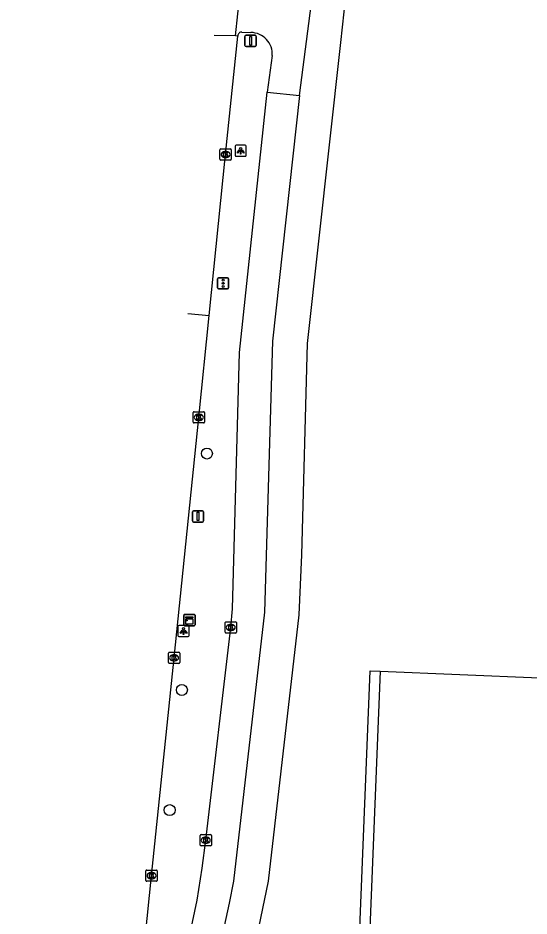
# Model space of a CAD drawing. Extents: x 161355 to 162026, y 386504 to 387459.
# Drawn here: x 161356.8 to 161402.3, y 386639.6 to 386719.4 of the extents above; entities that cross this region are included whole.
import ezdxf

# ---------------------------------------------------------------- set-up
doc = ezdxf.new("R2010")
doc.units = 0
for name, color, linetype in [('IMGEO_Boom', 7, 'Continuous'), ('IMGEO_Fietspad_gesloten', 7, 'Continuous'), ('IMGEO_Fietspad_open', 7, 'Continuous'), ('IMGEO_Kast', 7, 'Continuous'), ('IMGEO_Kolk', 7, 'Continuous'), ('IMGEO_Lichtpunt', 7, 'Continuous'), ('IMGEO_Pand', 7, 'Continuous'), ('IMGEO_Rijbaan_lokaal_gesloten', 7, 'Continuous'), ('IMGEO_Verkeersbordpaal', 7, 'Continuous'), ('IMGEO_Verkeersregelinstallatiepaal', 7, 'Continuous'), ('IMGEO_Voetpad_open', 7, 'Continuous')]:
    doc.layers.add(name, color=color, linetype=linetype)

msp = doc.modelspace()

# ---------------------------------------------------------------- linework, layer by layer
at = {"layer": 'IMGEO_Boom'}
for centre in [(161373.644, 386680.727), (161371.416, 386659.708), (161370.335, 386649.024)]:
    msp.add_circle(centre, 0.489, dxfattribs=at)
at = {"layer": 'IMGEO_Fietspad_gesloten'}
for points in [[(161381.864, 386712.557), (161383.032, 386721.496), (161385.721, 386742.066), (161386.605, 386750), (161389.646, 386777.28), (161393.272, 386815.123), (161393.6, 386818.527)], [(161376.76, 386718.191), (161377.554, 386718.154)], [(161379.452, 386716.1), (161378.997, 386712.85)], [(161378.997, 386712.85), (161381.864, 386712.557)]]:
    msp.add_lwpolyline(points, dxfattribs=at)
for centre, radius, start, end in [((161376.734, 386717.854), 0.338, 85.56612, 181.69452), ((161377.542, 386716.239), 1.915, 355.8479, 89.63109)]:
    msp.add_arc(centre, radius, start, end, dxfattribs=at)
at = {"layer": 'IMGEO_Fietspad_open'}
for points in [[(161361.751, 386546.816), (161365.503, 386586.919), (161369.056, 386623.43), (161372.78, 386641.005), (161373.235, 386643.851), (161373.548, 386646.346), (161375.763, 386665.263), (161375.91, 386666.917), (161376.529, 386689.717), (161378.997, 386712.85)], [(161381.864, 386712.557), (161379.47, 386690.727), (161378.77, 386666.617), (161375.998, 386642.707), (161375.624, 386640.752), (161372.137, 386624.68), (161368.347, 386586.608), (161364.46, 386544.778), (161364.392, 386543.778), (161364.303, 386538.723), (161364.292, 386538.52), (161364.3, 386538.317), (161364.326, 386538.115), (161364.37, 386537.917)]]:
    msp.add_lwpolyline(points, dxfattribs=at)
at = {"layer": 'IMGEO_Kast'}
for p, q in [((161371.587, 386665.492), (161371.587, 386666.333)), ((161371.587, 386666.333), (161371.587, 386665.492)), ((161371.662, 386666.417), (161372.503, 386666.417)), ((161372.503, 386666.417), (161371.662, 386666.417)), ((161372.587, 386666.342), (161372.587, 386665.501)), ((161372.587, 386665.501), (161372.587, 386666.342)), ((161372.512, 386665.417), (161371.671, 386665.417)), ((161371.671, 386665.417), (161372.512, 386665.417))]:
    msp.add_line(p, q, dxfattribs=at)
for points in [[(161371.782, 386666.207), (161372.382, 386666.207), (161372.382, 386666.122), (161371.782, 386666.122), (161371.782, 386666.207)], [(161371.782, 386666.032), (161372.382, 386666.032), (161372.382, 386665.543), (161371.782, 386665.543), (161371.782, 386666.032)]]:
    msp.add_lwpolyline(points, dxfattribs=at)
msp.add_circle((161371.866, 386665.881), 0.0377, dxfattribs=at)
for centre, start, end in [((161371.665, 386666.339), 92.4484, 184.28452), ((161371.665, 386666.339), 92.4484, 184.28452), ((161372.509, 386666.339), 2.4484, 94.28452), ((161372.509, 386666.339), 2.4484, 94.28452), ((161371.665, 386665.495), 182.4484, 274.28452), ((161371.665, 386665.495), 182.4484, 274.28452), ((161372.509, 386665.495), 272.4484, 4.28452), ((161372.509, 386665.495), 272.4484, 4.28452)]:
    msp.add_arc(centre, 0.0779, start, end, dxfattribs=at)
at = {"layer": 'IMGEO_Kolk'}
for p, q in [((161374.808, 386706.883), (161374.808, 386707.735)), ((161374.883, 386707.809), (161375.735, 386707.809)), ((161375.296, 386707.589), (161375.321, 386707.589)), ((161375.809, 386707.735), (161375.809, 386706.883)), ((161375.735, 386706.809), (161374.883, 386706.809)), ((161375.319, 386707.029), (161375.294, 386707.029)), ((161372.425, 386683.514), (161372.425, 386684.366)), ((161372.5, 386684.44), (161373.352, 386684.44)), ((161372.913, 386684.22), (161372.938, 386684.22)), ((161373.426, 386684.366), (161373.426, 386683.514)), ((161373.352, 386683.44), (161372.5, 386683.44)), ((161372.936, 386683.66), (161372.911, 386683.66)), ((161375.262, 386664.837), (161375.262, 386665.689)), ((161375.337, 386665.763), (161376.189, 386665.763)), ((161376.263, 386665.689), (161376.263, 386664.837)), ((161375.773, 386664.983), (161375.748, 386664.983)), ((161375.75, 386665.543), (161375.775, 386665.543)), ((161376.189, 386664.763), (161375.337, 386664.763)), ((161370.223, 386662.134), (161370.223, 386662.986)), ((161370.298, 386663.06), (161371.15, 386663.06)), ((161370.711, 386662.84), (161370.736, 386662.84)), ((161371.224, 386662.986), (161371.224, 386662.134)), ((161371.15, 386662.06), (161370.298, 386662.06)), ((161370.734, 386662.28), (161370.709, 386662.28)), ((161373.047, 386645.92), (161373.047, 386646.772)), ((161373.122, 386646.846), (161373.974, 386646.846)), ((161373.535, 386646.626), (161373.56, 386646.626)), ((161374.048, 386646.772), (161374.048, 386645.92)), ((161373.974, 386645.846), (161373.122, 386645.846)), ((161373.558, 386646.066), (161373.533, 386646.066)), ((161368.223, 386642.769), (161368.223, 386643.621)), ((161368.298, 386643.695), (161369.15, 386643.695)), ((161368.711, 386643.475), (161368.736, 386643.475)), ((161369.224, 386643.621), (161369.224, 386642.769)), ((161369.15, 386642.695), (161368.298, 386642.695)), ((161368.734, 386642.915), (161368.709, 386642.915))]:
    msp.add_line(p, q, dxfattribs=at)
for points in [[(161374.808, 386706.883), (161374.808, 386707.735)], [(161374.883, 386707.809), (161375.735, 386707.809)], [(161375.129, 386707.509), (161375.252, 386707.509), (161375.252, 386707.358), (161375.382, 386707.509), (161375.546, 386707.509), (161375.4, 386707.358), (161375.553, 386707.109), (161375.401, 386707.109), (161375.316, 386707.273), (161375.252, 386707.206), (161375.252, 386707.109), (161375.129, 386707.109), (161375.129, 386707.509)], [(161375.809, 386707.735), (161375.809, 386706.883)], [(161375.735, 386706.809), (161374.883, 386706.809)], [(161372.425, 386683.514), (161372.425, 386684.366)], [(161372.5, 386684.44), (161373.352, 386684.44)], [(161372.746, 386684.14), (161372.869, 386684.14), (161372.869, 386683.989), (161372.999, 386684.14), (161373.163, 386684.14), (161373.017, 386683.989), (161373.17, 386683.74), (161373.018, 386683.74), (161372.933, 386683.904), (161372.869, 386683.837), (161372.869, 386683.74), (161372.746, 386683.74), (161372.746, 386684.14)], [(161373.426, 386684.366), (161373.426, 386683.514)], [(161373.352, 386683.44), (161372.5, 386683.44)], [(161375.262, 386664.837), (161375.262, 386665.689)], [(161375.337, 386665.763), (161376.189, 386665.763)], [(161376.263, 386665.689), (161376.263, 386664.837)], [(161375.583, 386665.463), (161375.706, 386665.463), (161375.706, 386665.312), (161375.836, 386665.463), (161376, 386665.463), (161375.854, 386665.312), (161376.007, 386665.063), (161375.855, 386665.063), (161375.77, 386665.227), (161375.706, 386665.16), (161375.706, 386665.063), (161375.583, 386665.063), (161375.583, 386665.463)], [(161376.189, 386664.763), (161375.337, 386664.763)], [(161370.223, 386662.134), (161370.223, 386662.986)], [(161370.298, 386663.06), (161371.15, 386663.06)], [(161370.544, 386662.76), (161370.667, 386662.76), (161370.667, 386662.609), (161370.797, 386662.76), (161370.961, 386662.76), (161370.815, 386662.609), (161370.968, 386662.36), (161370.816, 386662.36), (161370.731, 386662.524), (161370.667, 386662.457), (161370.667, 386662.36), (161370.544, 386662.36), (161370.544, 386662.76)], [(161371.224, 386662.986), (161371.224, 386662.134)], [(161371.15, 386662.06), (161370.298, 386662.06)], [(161373.047, 386645.92), (161373.047, 386646.772)], [(161373.122, 386646.846), (161373.974, 386646.846)], [(161373.368, 386646.546), (161373.491, 386646.546), (161373.491, 386646.395), (161373.621, 386646.546), (161373.785, 386646.546), (161373.639, 386646.395), (161373.792, 386646.146), (161373.64, 386646.146), (161373.555, 386646.31), (161373.491, 386646.243), (161373.491, 386646.146), (161373.368, 386646.146), (161373.368, 386646.546)], [(161374.048, 386646.772), (161374.048, 386645.92)], [(161373.974, 386645.846), (161373.122, 386645.846)], [(161368.223, 386642.769), (161368.223, 386643.621)], [(161368.298, 386643.695), (161369.15, 386643.695)], [(161368.544, 386643.395), (161368.667, 386643.395), (161368.667, 386643.244), (161368.797, 386643.395), (161368.961, 386643.395), (161368.815, 386643.244), (161368.968, 386642.995), (161368.816, 386642.995), (161368.731, 386643.159), (161368.667, 386643.092), (161368.667, 386642.995), (161368.544, 386642.995), (161368.544, 386643.395)], [(161369.224, 386643.621), (161369.224, 386642.769)], [(161369.15, 386642.695), (161368.298, 386642.695)]]:
    msp.add_lwpolyline(points, dxfattribs=at)
for centre, start, end in [((161374.885, 386707.733), 91.55205, 178.44795), ((161374.885, 386707.733), 91.55205, 178.44795), ((161375.733, 386707.733), 1.55205, 88.44795), ((161375.733, 386707.733), 1.55205, 88.44795), ((161374.885, 386706.885), 181.55205, 268.44795), ((161374.885, 386706.885), 181.55205, 268.44795), ((161375.733, 386706.885), 271.55205, 358.44795), ((161375.733, 386706.885), 271.55205, 358.44795), ((161372.502, 386684.364), 91.55205, 178.44795), ((161372.502, 386684.364), 91.55205, 178.44795), ((161373.35, 386684.364), 1.55205, 88.44795), ((161373.35, 386684.364), 1.55205, 88.44795), ((161372.502, 386683.516), 181.55205, 268.44795), ((161372.502, 386683.516), 181.55205, 268.44795), ((161373.35, 386683.516), 271.55205, 358.44795), ((161373.35, 386683.516), 271.55205, 358.44795), ((161375.339, 386665.687), 91.55205, 178.44795), ((161375.339, 386665.687), 91.55205, 178.44795), ((161376.187, 386665.687), 1.55205, 88.44795), ((161376.187, 386665.687), 1.55205, 88.44795), ((161375.339, 386664.839), 181.55205, 268.44795), ((161375.339, 386664.839), 181.55205, 268.44795), ((161376.187, 386664.839), 271.55205, 358.44795), ((161376.187, 386664.839), 271.55205, 358.44795), ((161370.3, 386662.984), 91.55205, 178.44795), ((161370.3, 386662.984), 91.55205, 178.44795), ((161371.148, 386662.984), 1.55205, 88.44795), ((161371.148, 386662.984), 1.55205, 88.44795), ((161370.3, 386662.136), 181.55205, 268.44795), ((161370.3, 386662.136), 181.55205, 268.44795), ((161371.148, 386662.136), 271.55205, 358.44795), ((161371.148, 386662.136), 271.55205, 358.44795), ((161373.124, 386646.77), 91.55205, 178.44795), ((161373.124, 386646.77), 91.55205, 178.44795), ((161373.972, 386646.77), 1.55205, 88.44795), ((161373.972, 386646.77), 1.55205, 88.44795), ((161373.124, 386645.922), 181.55205, 268.44795), ((161373.124, 386645.922), 181.55205, 268.44795), ((161373.972, 386645.922), 271.55205, 358.44795), ((161373.972, 386645.922), 271.55205, 358.44795), ((161368.3, 386643.619), 91.55205, 178.44795), ((161368.3, 386643.619), 91.55205, 178.44795), ((161369.148, 386643.619), 1.55205, 88.44795), ((161369.148, 386643.619), 1.55205, 88.44795), ((161368.3, 386642.771), 181.55205, 268.44795), ((161368.3, 386642.771), 181.55205, 268.44795), ((161369.148, 386642.771), 271.55205, 358.44795), ((161369.148, 386642.771), 271.55205, 358.44795)]:
    msp.add_arc(centre, 0.0765, start, end, dxfattribs=at)
for centre, major_axis, ratio, start_param, end_param in [((161375.295, 386707.309), (-0.387, 0.002), 0.722429, 4.712389, 7.853982), ((161375.32, 386707.309), (-0.39, 0.002), 0.717154, 1.570796, 4.712389), ((161372.912, 386683.94), (-0.387, 0.002), 0.722429, 4.712389, 7.853982), ((161372.937, 386683.94), (-0.39, 0.002), 0.717154, 1.570796, 4.712389), ((161375.749, 386665.263), (-0.387, 0.002), 0.722429, 4.712389, 7.853982), ((161375.774, 386665.263), (-0.39, 0.002), 0.717154, 1.570796, 4.712389), ((161370.71, 386662.56), (-0.387, 0.002), 0.722429, 4.712389, 7.853982), ((161370.735, 386662.56), (-0.39, 0.002), 0.717154, 1.570796, 4.712389), ((161373.534, 386646.346), (-0.387, 0.002), 0.722429, 4.712389, 7.853982), ((161373.559, 386646.346), (-0.39, 0.002), 0.717154, 1.570796, 4.712389), ((161368.71, 386643.195), (-0.387, 0.002), 0.722429, 4.712389, 7.853982), ((161368.735, 386643.195), (-0.39, 0.002), 0.717154, 1.570796, 4.712389)]:
    msp.add_ellipse(centre, major_axis=major_axis, ratio=ratio, start_param=start_param, end_param=end_param, dxfattribs=at)
at = {"layer": 'IMGEO_Lichtpunt'}
for p, q in [((161376.146, 386708.049), (161376.146, 386707.242)), ((161376.146, 386708.049), (161376.146, 386707.242)), ((161377.048, 386708.144), (161376.24, 386708.144)), ((161377.048, 386708.144), (161376.24, 386708.144)), ((161377.142, 386707.242), (161377.142, 386708.049)), ((161377.142, 386707.242), (161377.142, 386708.049)), ((161376.24, 386707.148), (161377.048, 386707.148)), ((161376.24, 386707.148), (161377.048, 386707.148)), ((161371.066, 386665.349), (161371.066, 386664.542)), ((161371.066, 386665.349), (161371.066, 386664.542)), ((161371.968, 386665.444), (161371.16, 386665.444)), ((161371.968, 386665.444), (161371.16, 386665.444)), ((161372.062, 386664.542), (161372.062, 386665.349)), ((161372.062, 386664.542), (161372.062, 386665.349)), ((161371.16, 386664.448), (161371.968, 386664.448)), ((161371.16, 386664.448), (161371.968, 386664.448))]:
    msp.add_line(p, q, dxfattribs=at)
for points in [[(161376.52, 386707.713), (161376.559, 386707.685), (161376.371, 386707.423), (161376.333, 386707.45), (161376.52, 386707.713)], [(161376.622, 386707.665), (161376.669, 386707.665), (161376.669, 386707.343), (161376.622, 386707.343), (161376.622, 386707.665)], [(161376.732, 386707.685), (161376.77, 386707.712), (161376.957, 386707.45), (161376.918, 386707.422), (161376.732, 386707.685)], [(161371.44, 386665.013), (161371.479, 386664.985), (161371.291, 386664.723), (161371.253, 386664.75), (161371.44, 386665.013)], [(161371.542, 386664.965), (161371.589, 386664.965), (161371.589, 386664.643), (161371.542, 386664.643), (161371.542, 386664.965)], [(161371.652, 386664.985), (161371.69, 386665.012), (161371.877, 386664.75), (161371.838, 386664.722), (161371.652, 386664.985)]]:
    msp.add_lwpolyline(points, dxfattribs=at)
for centre in [(161376.645, 386707.847), (161371.565, 386665.147)]:
    msp.add_circle(centre, 0.0994, dxfattribs=at)
for centre, start, end in [((161376.24, 386708.049), 90, 180), ((161376.24, 386708.049), 90, 180), ((161377.048, 386708.049), 0, 90), ((161377.048, 386708.049), 0, 90), ((161376.24, 386707.242), 180, 270), ((161376.24, 386707.242), 180, 270), ((161377.048, 386707.242), 270, 0), ((161377.048, 386707.242), 270, 360), ((161371.16, 386665.349), 90, 180), ((161371.16, 386665.349), 90, 180), ((161371.968, 386665.349), 0, 90), ((161371.968, 386665.349), 0, 90), ((161371.16, 386664.542), 180, 270), ((161371.16, 386664.542), 180, 270), ((161371.968, 386664.542), 270, 0), ((161371.968, 386664.542), 270, 360)]:
    msp.add_arc(centre, 0.0946, start, end, dxfattribs=at)
at = {"layer": 'IMGEO_Pand'}
for points in [[(161389.052, 386661.366), (161387.123, 386613.385)], [(161389.052, 386661.366), (161403.215, 386660.796)]]:
    msp.add_lwpolyline(points, dxfattribs=at)
at = {"layer": 'IMGEO_Rijbaan_lokaal_gesloten'}
for points in [[(161376.187, 386717.872), (161376.588, 386721.814), (161376.777, 386721.755)], [(161373.851, 386693.007), (161375.309, 386707.309), (161376.396, 386717.844)], [(161376.187, 386717.872), (161374.289, 386717.883)], [(161376.396, 386717.844), (161376.187, 386717.872)], [(161356.845, 386526.767), (161356.983, 386528.182), (161357.055, 386528.822), (161359.038, 386548.229), (161361.03, 386567.642), (161363.004, 386587.003), (161364.968, 386606.376), (161366.857, 386624.793), (161368.724, 386643.195), (161370.724, 386662.56), (161372.926, 386683.94), (161373.851, 386693.007)], [(161371.943, 386693.186), (161373.851, 386693.007)]]:
    msp.add_lwpolyline(points, dxfattribs=at)
at = {"layer": 'IMGEO_Verkeersbordpaal'}
for p, q in [((161377.031, 386717.015), (161377.031, 386717.815)), ((161377.031, 386717.815), (161377.031, 386717.015)), ((161377.131, 386717.915), (161377.921, 386717.915)), ((161377.921, 386717.915), (161377.131, 386717.915)), ((161378.021, 386717.815), (161378.021, 386717.015)), ((161378.021, 386717.015), (161378.021, 386717.815)), ((161377.921, 386716.915), (161377.131, 386716.915)), ((161377.131, 386716.915), (161377.921, 386716.915)), ((161372.364, 386674.736), (161372.364, 386675.536)), ((161372.364, 386675.536), (161372.364, 386674.736)), ((161372.464, 386675.636), (161373.254, 386675.636)), ((161373.254, 386675.636), (161372.464, 386675.636)), ((161373.354, 386675.536), (161373.354, 386674.736)), ((161373.354, 386674.736), (161373.354, 386675.536)), ((161373.254, 386674.636), (161372.464, 386674.636)), ((161372.464, 386674.636), (161373.254, 386674.636))]:
    msp.add_line(p, q, dxfattribs=at)
for points in [[(161377.451, 386717.79), (161377.601, 386717.79), (161377.601, 386717.04), (161377.451, 386717.04), (161377.451, 386717.79)], [(161372.784, 386675.511), (161372.934, 386675.511), (161372.934, 386674.761), (161372.784, 386674.761), (161372.784, 386675.511)]]:
    msp.add_lwpolyline(points, dxfattribs=at)
for centre, start, end in [((161377.131, 386717.815), 90, 180), ((161377.131, 386717.815), 90, 180), ((161377.921, 386717.815), 0, 90), ((161377.921, 386717.815), 360, 90), ((161377.131, 386717.015), 180, 270), ((161377.131, 386717.015), 180, 270), ((161377.921, 386717.015), 270, 0), ((161377.921, 386717.015), 270, 0), ((161372.464, 386675.536), 90, 180), ((161372.464, 386675.536), 90, 180), ((161373.254, 386675.536), 0, 90), ((161373.254, 386675.536), 360, 90), ((161372.464, 386674.736), 180, 270), ((161372.464, 386674.736), 180, 270), ((161373.254, 386674.736), 270, 0), ((161373.254, 386674.736), 270, 0)]:
    msp.add_arc(centre, 0.1, start, end, dxfattribs=at)
at = {"layer": 'IMGEO_Verkeersregelinstallatiepaal'}
for p, q in [((161374.589, 386695.457), (161374.589, 386696.257)), ((161374.589, 386696.257), (161374.589, 386695.457)), ((161374.689, 386696.357), (161375.479, 386696.357)), ((161375.479, 386696.357), (161374.689, 386696.357)), ((161375.579, 386696.257), (161375.579, 386695.457)), ((161375.579, 386695.457), (161375.579, 386696.257)), ((161375.479, 386695.357), (161374.689, 386695.357)), ((161374.689, 386695.357), (161375.479, 386695.357))]:
    msp.add_line(p, q, dxfattribs=at)
for centre in [(161375.084, 386696.147), (161375.084, 386695.857), (161375.084, 386695.567)]:
    msp.add_circle(centre, 0.085, dxfattribs=at)
for centre, start, end in [((161374.689, 386696.257), 90, 180), ((161374.689, 386696.257), 90, 180), ((161375.479, 386696.257), 0, 90), ((161375.479, 386696.257), 360, 90), ((161374.689, 386695.457), 180, 270), ((161374.689, 386695.457), 180, 270), ((161375.479, 386695.457), 270, 0), ((161375.479, 386695.457), 270, 0)]:
    msp.add_arc(centre, 0.1, start, end, dxfattribs=at)
at = {"layer": 'IMGEO_Voetpad_open'}
for points in [[(161367.486, 386541.922), (161367.56, 386544.47), (161371.689, 386588.597), (161375.198, 386623.821), (161379.125, 386642.696), (161381.851, 386666.399), (161382.089, 386671.71), (161382.577, 386690.493), (161385.54, 386717.26), (161385.998, 386721.373), (161387.944, 386738.872)], [(161387.123, 386613.385), (161386.228, 386613.419), (161388.149, 386661.399), (161389.052, 386661.366)]]:
    msp.add_lwpolyline(points, dxfattribs=at)

doc.saveas('drawing.dxf')
